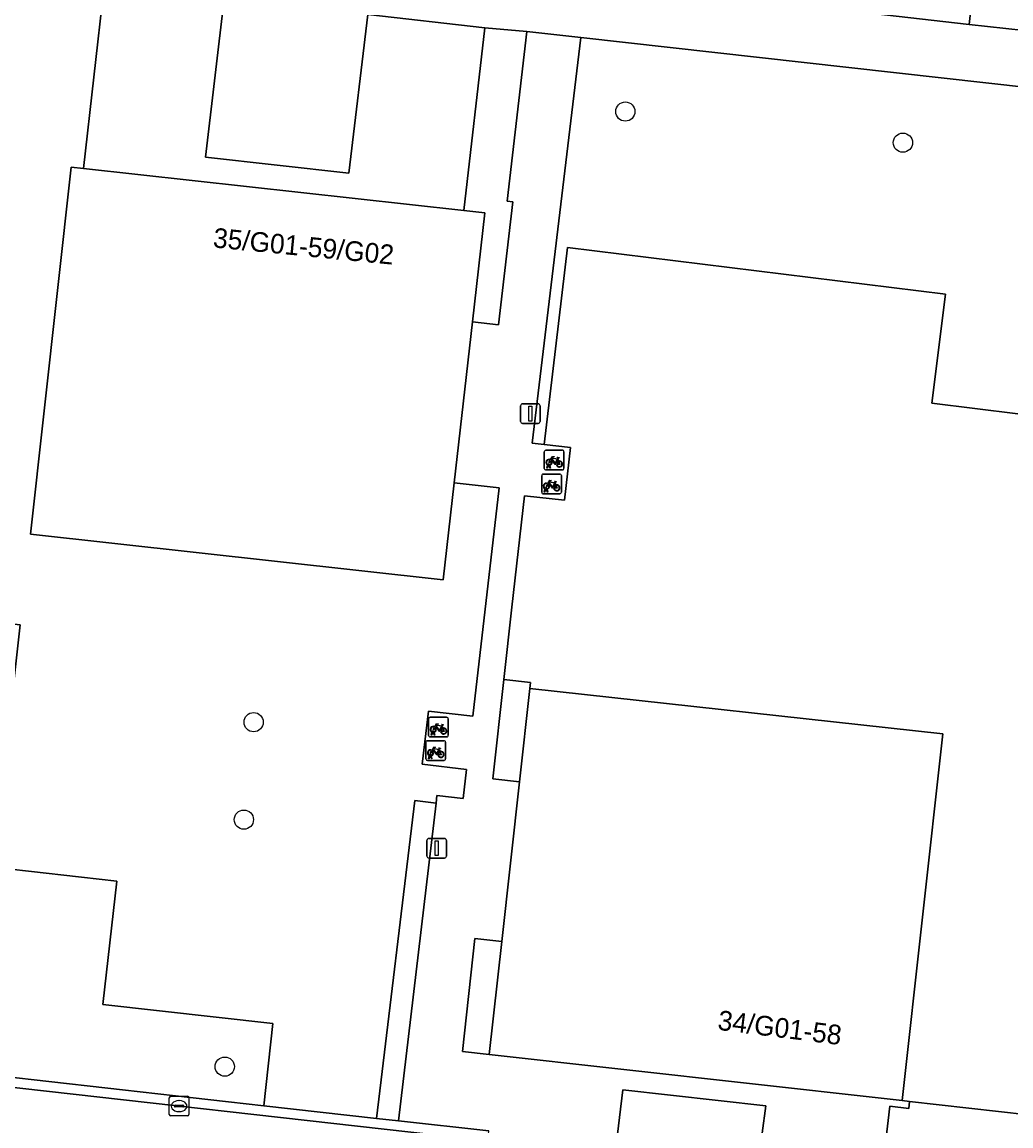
# Model space of a CAD drawing. Extents: x 161928 to 163071, y 386474 to 387428.
# Drawn here: x 162127.7 to 162177.9, y 387093.2 to 387149.3 of the extents above; entities that cross this region are included whole.
import ezdxf

# ---------------------------------------------------------------- set-up
doc = ezdxf.new("R2010")
doc.units = 0
for name, color, linetype in [('IMGEO_Boom', 7, 'Continuous'), ('IMGEO_Fietsenrek', 7, 'Continuous'), ('IMGEO_Groenvoorziening', 7, 'Continuous'), ('IMGEO_Kolk', 7, 'Continuous'), ('IMGEO_Lichtmast', 7, 'Continuous'), ('IMGEO_Pand', 7, 'Continuous'), ('IMGEO_Pand_nummerreeks', 7, 'Continuous'), ('IMGEO_Rijbaan_lokaal_open', 7, 'Continuous'), ('IMGEO_Voetpad_open', 7, 'Continuous')]:
    doc.layers.add(name, color=color, linetype=linetype)

msp = doc.modelspace()

# ---------------------------------------------------------------- linework, layer by layer
at = {"layer": 'IMGEO_Boom'}
for centre in [(162158.336, 387144.781), (162172.448, 387143.2), (162139.439, 387113.732), (162138.945, 387108.775), (162137.971, 387096.215)]:
    msp.add_circle(centre, 0.489, dxfattribs=at)
at = {"layer": 'IMGEO_Fietsenrek'}
for p, q in [((162154.218, 387126.633), (162154.218, 387127.474)), ((162154.218, 387127.474), (162154.218, 387126.633)), ((162154.293, 387127.558), (162155.134, 387127.558)), ((162155.134, 387127.558), (162154.293, 387127.558)), ((162155.218, 387127.483), (162155.218, 387126.642)), ((162155.218, 387126.642), (162155.218, 387127.483)), ((162154.345, 387126.642), (162154.384, 387126.802)), ((162154.414, 387126.79), (162154.379, 387126.642)), ((162154.456, 387126.814), (162154.455, 387126.818)), ((162154.497, 387126.642), (162154.463, 387126.784)), ((162154.487, 387126.825), (162154.488, 387126.818)), ((162154.495, 387126.788), (162154.53, 387126.642)), ((162154.905, 387127.107), (162154.941, 387127.012)), ((162154.083, 387125.421), (162154.083, 387126.262)), ((162154.083, 387126.262), (162154.083, 387125.421)), ((162154.158, 387126.346), (162154.999, 387126.346)), ((162154.999, 387126.346), (162154.158, 387126.346)), ((162155.143, 387126.558), (162154.302, 387126.558)), ((162154.302, 387126.558), (162155.143, 387126.558)), ((162154.379, 387126.642), (162154.345, 387126.642)), ((162154.53, 387126.642), (162154.497, 387126.642)), ((162155.083, 387126.271), (162155.083, 387125.43)), ((162155.083, 387125.43), (162155.083, 387126.271)), ((162154.21, 387125.43), (162154.249, 387125.59)), ((162154.279, 387125.578), (162154.244, 387125.43)), ((162154.321, 387125.602), (162154.32, 387125.606)), ((162154.362, 387125.43), (162154.328, 387125.572)), ((162154.352, 387125.613), (162154.353, 387125.606)), ((162154.36, 387125.576), (162154.395, 387125.43)), ((162154.77, 387125.895), (162154.806, 387125.8)), ((162155.008, 387125.346), (162154.167, 387125.346)), ((162154.167, 387125.346), (162155.008, 387125.346)), ((162154.244, 387125.43), (162154.21, 387125.43)), ((162154.395, 387125.43), (162154.362, 387125.43)), ((162148.334, 387113.053), (162148.334, 387113.894)), ((162148.334, 387113.894), (162148.334, 387113.053)), ((162148.409, 387113.978), (162149.25, 387113.978)), ((162149.25, 387113.978), (162148.409, 387113.978)), ((162149.334, 387113.903), (162149.334, 387113.062)), ((162149.334, 387113.062), (162149.334, 387113.903)), ((162148.461, 387113.062), (162148.5, 387113.222)), ((162148.53, 387113.21), (162148.495, 387113.062)), ((162148.572, 387113.234), (162148.571, 387113.238)), ((162148.613, 387113.062), (162148.579, 387113.204)), ((162148.603, 387113.245), (162148.604, 387113.238)), ((162148.611, 387113.208), (162148.646, 387113.062)), ((162149.021, 387113.527), (162149.057, 387113.432)), ((162148.195, 387111.861), (162148.195, 387112.702)), ((162148.195, 387112.702), (162148.195, 387111.861)), ((162148.27, 387112.786), (162149.111, 387112.786)), ((162149.111, 387112.786), (162148.27, 387112.786)), ((162149.259, 387112.978), (162148.418, 387112.978)), ((162148.418, 387112.978), (162149.259, 387112.978)), ((162148.495, 387113.062), (162148.461, 387113.062)), ((162148.646, 387113.062), (162148.613, 387113.062)), ((162149.195, 387112.711), (162149.195, 387111.87)), ((162149.195, 387111.87), (162149.195, 387112.711)), ((162148.882, 387112.335), (162148.918, 387112.24)), ((162149.12, 387111.786), (162148.279, 387111.786)), ((162148.279, 387111.786), (162149.12, 387111.786)), ((162148.322, 387111.87), (162148.361, 387112.03)), ((162148.356, 387111.87), (162148.322, 387111.87)), ((162148.391, 387112.018), (162148.356, 387111.87)), ((162148.433, 387112.042), (162148.432, 387112.046)), ((162148.474, 387111.87), (162148.44, 387112.012)), ((162148.464, 387112.053), (162148.465, 387112.046)), ((162148.472, 387112.016), (162148.507, 387111.87)), ((162148.507, 387111.87), (162148.474, 387111.87))]:
    msp.add_line(p, q, dxfattribs=at)
for points in [[(162154.531, 387127.084), (162154.626, 387127.248), (162154.712, 387127.234), (162154.714, 387127.225), (162154.658, 387127.214), (162154.631, 387127.169), (162154.887, 387127.128)], [(162154.552, 387127.032), (162154.5, 387126.942), (162154.46, 387126.917), (162154.461, 387126.964), (162154.516, 387127.058)], [(162154.827, 387126.84), (162154.777, 387126.84), (162154.586, 387127.091), (162154.567, 387127.059)], [(162154.874, 387127.103), (162154.617, 387127.144), (162154.6, 387127.115), (162154.767, 387126.895), (162154.874, 387127.103)], [(162154.922, 387127.005), (162154.892, 387127.082), (162154.783, 387126.864), (162154.826, 387126.864)], [(162154.856, 387126.864), (162154.976, 387126.863), (162154.932, 387126.977)], [(162154.952, 387126.984), (162155.007, 387126.839), (162154.857, 387126.839)], [(162154.887, 387127.128), (162154.912, 387127.177), (162154.906, 387127.181), (162154.883, 387127.185), (162154.871, 387127.192), (162154.87, 387127.195), (162154.872, 387127.2), (162154.967, 387127.185), (162154.969, 387127.175), (162154.959, 387127.162), (162154.947, 387127.156), (162154.933, 387127.162), (162154.905, 387127.107)], [(162154.417, 387125.82), (162154.365, 387125.73), (162154.325, 387125.705), (162154.326, 387125.752), (162154.381, 387125.846)], [(162154.396, 387125.872), (162154.491, 387126.036), (162154.577, 387126.022), (162154.579, 387126.013), (162154.523, 387126.002), (162154.496, 387125.957), (162154.752, 387125.916)], [(162154.692, 387125.628), (162154.642, 387125.628), (162154.451, 387125.879), (162154.432, 387125.847)], [(162154.739, 387125.891), (162154.482, 387125.932), (162154.465, 387125.903), (162154.632, 387125.683), (162154.739, 387125.891)], [(162154.787, 387125.793), (162154.757, 387125.87), (162154.648, 387125.652), (162154.691, 387125.652)], [(162154.721, 387125.652), (162154.841, 387125.651), (162154.797, 387125.765)], [(162154.817, 387125.772), (162154.872, 387125.627), (162154.722, 387125.627)], [(162154.752, 387125.916), (162154.777, 387125.965), (162154.771, 387125.969), (162154.748, 387125.973), (162154.736, 387125.98), (162154.735, 387125.983), (162154.737, 387125.988), (162154.832, 387125.973), (162154.834, 387125.963), (162154.824, 387125.95), (162154.812, 387125.944), (162154.798, 387125.95), (162154.77, 387125.895)], [(162148.668, 387113.452), (162148.616, 387113.362), (162148.576, 387113.337), (162148.577, 387113.384), (162148.632, 387113.478)], [(162148.647, 387113.504), (162148.742, 387113.668), (162148.828, 387113.654), (162148.83, 387113.645), (162148.774, 387113.634), (162148.747, 387113.589), (162149.003, 387113.548)], [(162148.943, 387113.26), (162148.893, 387113.26), (162148.702, 387113.511), (162148.683, 387113.479)], [(162148.99, 387113.523), (162148.733, 387113.564), (162148.716, 387113.535), (162148.883, 387113.315), (162148.99, 387113.523)], [(162149.038, 387113.425), (162149.008, 387113.502), (162148.899, 387113.284), (162148.942, 387113.284)], [(162148.972, 387113.284), (162149.092, 387113.283), (162149.048, 387113.397)], [(162149.068, 387113.404), (162149.123, 387113.259), (162148.973, 387113.259)], [(162149.003, 387113.548), (162149.028, 387113.597), (162149.022, 387113.601), (162148.999, 387113.605), (162148.987, 387113.612), (162148.986, 387113.615), (162148.988, 387113.62), (162149.083, 387113.605), (162149.085, 387113.595), (162149.075, 387113.582), (162149.063, 387113.576), (162149.049, 387113.582), (162149.021, 387113.527)], [(162148.529, 387112.26), (162148.477, 387112.17), (162148.437, 387112.145), (162148.438, 387112.192), (162148.493, 387112.286)], [(162148.508, 387112.312), (162148.603, 387112.476), (162148.689, 387112.462), (162148.691, 387112.453), (162148.635, 387112.442), (162148.608, 387112.397), (162148.864, 387112.356)], [(162148.804, 387112.068), (162148.754, 387112.068), (162148.563, 387112.319), (162148.544, 387112.287)], [(162148.851, 387112.331), (162148.594, 387112.372), (162148.577, 387112.343), (162148.744, 387112.123), (162148.851, 387112.331)], [(162148.899, 387112.233), (162148.869, 387112.31), (162148.76, 387112.092), (162148.803, 387112.092)], [(162148.833, 387112.092), (162148.953, 387112.091), (162148.909, 387112.205)], [(162148.929, 387112.212), (162148.984, 387112.067), (162148.834, 387112.067)], [(162148.864, 387112.356), (162148.889, 387112.405), (162148.883, 387112.409), (162148.86, 387112.413), (162148.848, 387112.42), (162148.847, 387112.423), (162148.849, 387112.428), (162148.944, 387112.413), (162148.946, 387112.403), (162148.936, 387112.39), (162148.924, 387112.384), (162148.91, 387112.39), (162148.882, 387112.335)]]:
    msp.add_lwpolyline(points, dxfattribs=at)
for centre, radius, start, end in [((162154.296, 387127.48), 0.0779, 92.4484, 184.2845), ((162154.296, 387127.48), 0.0779, 92.4484, 184.2845), ((162155.14, 387127.48), 0.0779, 2.4484, 94.2845), ((162155.14, 387127.48), 0.0779, 2.4484, 94.2845), ((162154.458, 387126.943), 0.159, 62.6766, 242.1369), ((162154.458, 387126.943), 0.129, 63.3192, 238.903), ((162154.438, 387126.814), 0.0499, 12.8025, 158.6934), ((162154.458, 387126.943), 0.159, 253.9967, 271.7867), ((162154.438, 387126.814), 0.0174, 12.8025, 163.4502), ((162154.458, 387126.943), 0.129, 253.415, 269.0204), ((162154.458, 387126.943), 0.129, 283.6043, 43.4302), ((162154.458, 387126.943), 0.159, 283.5766, 46.6042), ((162154.985, 387126.859), 0.159, 113.3408, 178.3217), ((162154.985, 387126.859), 0.159, 187.0065, 105.7708), ((162154.985, 387126.859), 0.129, 113.923, 177.9556), ((162154.985, 387126.859), 0.129, 188.6715, 104.5883), ((162154.161, 387126.268), 0.0779, 92.4484, 184.2845), ((162154.161, 387126.268), 0.0779, 92.4484, 184.2845), ((162154.296, 387126.636), 0.0779, 182.4484, 274.2845), ((162154.296, 387126.636), 0.0779, 182.4484, 274.2845), ((162155.005, 387126.268), 0.0779, 2.4484, 94.2845), ((162155.005, 387126.268), 0.0779, 2.4484, 94.2845), ((162155.14, 387126.636), 0.0779, 272.4484, 4.2845), ((162155.14, 387126.636), 0.0779, 272.4484, 4.2845), ((162154.323, 387125.731), 0.159, 62.6766, 242.1369), ((162154.323, 387125.731), 0.129, 63.3192, 238.903), ((162154.303, 387125.602), 0.0499, 12.8025, 158.6934), ((162154.323, 387125.731), 0.159, 253.9967, 271.7867), ((162154.303, 387125.602), 0.0174, 12.8025, 163.4502), ((162154.323, 387125.731), 0.129, 253.415, 269.0204), ((162154.323, 387125.731), 0.129, 283.6043, 43.4302), ((162154.323, 387125.731), 0.159, 283.5766, 46.6042), ((162154.85, 387125.647), 0.159, 113.3408, 178.3217), ((162154.85, 387125.647), 0.159, 187.0065, 105.7708), ((162154.85, 387125.647), 0.129, 113.923, 177.9556), ((162154.85, 387125.647), 0.129, 188.6715, 104.5883), ((162154.161, 387125.424), 0.0779, 182.4484, 274.2845), ((162154.161, 387125.424), 0.0779, 182.4484, 274.2845), ((162155.005, 387125.424), 0.0779, 272.4484, 4.2845), ((162155.005, 387125.424), 0.0779, 272.4484, 4.2845), ((162148.412, 387113.9), 0.0779, 92.4484, 184.2845), ((162148.412, 387113.9), 0.0779, 92.4484, 184.2845), ((162149.256, 387113.9), 0.0779, 2.4484, 94.2845), ((162149.256, 387113.9), 0.0779, 2.4484, 94.2845), ((162148.574, 387113.363), 0.159, 62.6766, 242.1369), ((162148.574, 387113.363), 0.129, 63.3192, 238.903), ((162148.554, 387113.234), 0.0499, 12.8025, 158.6934), ((162148.574, 387113.363), 0.159, 253.9967, 271.7867), ((162148.554, 387113.234), 0.0174, 12.8025, 163.4502), ((162148.574, 387113.363), 0.129, 253.415, 269.0204), ((162148.574, 387113.363), 0.129, 283.6043, 43.4302), ((162148.574, 387113.363), 0.159, 283.5766, 46.6042), ((162149.101, 387113.279), 0.159, 113.3408, 178.3217), ((162149.101, 387113.279), 0.159, 187.0065, 105.7708), ((162149.101, 387113.279), 0.129, 113.923, 177.9556), ((162149.101, 387113.279), 0.129, 188.6715, 104.5883), ((162148.273, 387112.708), 0.0779, 92.4484, 184.2845), ((162148.273, 387112.708), 0.0779, 92.4484, 184.2845), ((162148.412, 387113.056), 0.0779, 182.4484, 274.2845), ((162148.412, 387113.056), 0.0779, 182.4484, 274.2845), ((162149.117, 387112.708), 0.0779, 2.4484, 94.2845), ((162149.117, 387112.708), 0.0779, 2.4484, 94.2845), ((162149.256, 387113.056), 0.0779, 272.4484, 4.2845), ((162149.256, 387113.056), 0.0779, 272.4484, 4.2845), ((162148.435, 387112.171), 0.159, 62.6766, 242.1369), ((162148.435, 387112.171), 0.129, 63.3192, 238.903), ((162148.415, 387112.042), 0.0499, 12.8025, 158.6934), ((162148.435, 387112.171), 0.129, 283.6043, 43.4302), ((162148.435, 387112.171), 0.159, 283.5766, 46.6042), ((162148.962, 387112.087), 0.159, 113.3408, 178.3217), ((162148.962, 387112.087), 0.159, 187.0065, 105.7708), ((162148.962, 387112.087), 0.129, 113.923, 177.9556), ((162148.962, 387112.087), 0.129, 188.6715, 104.5883), ((162148.273, 387111.864), 0.0779, 182.4484, 274.2845), ((162148.273, 387111.864), 0.0779, 182.4484, 274.2845), ((162148.435, 387112.171), 0.159, 253.9967, 271.7867), ((162148.415, 387112.042), 0.0174, 12.8025, 163.4502), ((162148.435, 387112.171), 0.129, 253.415, 269.0204), ((162149.117, 387111.864), 0.0779, 272.4484, 4.2845), ((162149.117, 387111.864), 0.0779, 272.4484, 4.2845)]:
    msp.add_arc(centre, radius, start, end, dxfattribs=at)
at = {"layer": 'IMGEO_Groenvoorziening'}
for points in [[(162147.632, 387109.743), (162148.715, 387109.615), (162148.761, 387110.002), (162150.094, 387109.847), (162150.265, 387111.327), (162148.01, 387111.589), (162148.324, 387114.291), (162150.578, 387114.029), (162151.927, 387125.641), (162149.642, 387125.907), (162149.082, 387120.965), (162128.095, 387123.286), (162130.158, 387141.956), (162130.784, 387141.887), (162131.84, 387151.186), (162127.241, 387151.764), (162123.607, 387119.13), (162127.577, 387118.679), (162126.18, 387106.357), (162132.489, 387105.642), (162131.78, 387099.381), (162140.424, 387098.403), (162139.952, 387094.229), (162145.679, 387093.582)], [(162137.94, 387150.528), (162136.995, 387142.458), (162144.285, 387141.651), (162145.239, 387149.721)], [(162153.328, 387148.844), (162151.188, 387149.044), (162150.127, 387139.752), (162151.196, 387139.634), (162150.568, 387134.085), (162151.896, 387133.93), (162152.624, 387140.189), (162152.326, 387140.223)], [(162182.791, 387121.303), (162179.565, 387121.698), (162180.477, 387129.142), (162173.926, 387129.945), (162174.608, 387135.503), (162155.402, 387137.861), (162154.203, 387127.848), (162155.544, 387127.699), (162155.244, 387125.016), (162153.206, 387125.243), (162152.573, 387119.574), (162152.163, 387115.897), (162153.519, 387115.745), (162153.486, 387115.447), (162174.482, 387113.146), (162172.408, 387094.486), (162172.783, 387094.444), (162178.823, 387093.771), (162179.719, 387101.481), (162184.179, 387100.935), (162185.131, 387108.727), (162181.309, 387109.194)], [(162139.952, 387094.229), (162140.424, 387098.403), (162131.78, 387099.381), (162132.489, 387105.642), (162126.18, 387106.357), (162127.577, 387118.679), (162123.607, 387119.13), (162123.354, 387116.854), (162122.226, 387106.719), (162121.659, 387101.629), (162121.073, 387096.363)], [(162148.715, 387109.615), (162147.632, 387109.743), (162145.679, 387093.582), (162146.808, 387093.454)], [(162151.413, 387096.826), (162152.053, 387102.572), (162150.693, 387102.723), (162150.052, 387096.978)], [(162165.113, 387091.434), (162165.471, 387094.213), (162158.203, 387095.04), (162157.876, 387092.22), (162158.058, 387092.2)]]:
    msp.add_lwpolyline(points, close=True, dxfattribs=at)
msp.add_lwpolyline([(162188.017, 387144.977), (162156.077, 387148.555), (162153.606, 387127.915), (162154.203, 387127.848), (162155.402, 387137.861), (162174.608, 387135.503), (162173.926, 387129.945), (162180.477, 387129.142), (162179.565, 387121.698), (162182.791, 387121.303), (162181.309, 387109.194), (162185.131, 387108.727), (162184.179, 387100.935), (162179.719, 387101.481), (162178.823, 387093.771), (162172.783, 387094.444), (162172.744, 387094.088), (162171.782, 387094.2), (162171.377, 387090.708), (162183.859, 387089.312), (162189.473, 387139.756)], dxfattribs=at)
at = {"layer": 'IMGEO_Kolk'}
for p, q in [((162135.224, 387094.706), (162136.076, 387094.706)), ((162135.149, 387093.78), (162135.149, 387094.632)), ((162135.408, 387094.2), (162135.408, 387094.212)), ((162135.846, 387094.163), (162135.448, 387094.163)), ((162135.451, 387094.249), (162135.849, 387094.249)), ((162135.637, 387094.486), (162135.662, 387094.486)), ((162135.892, 387094.212), (162135.892, 387094.2)), ((162136.15, 387094.632), (162136.15, 387093.78)), ((162136.076, 387093.706), (162135.224, 387093.706)), ((162135.66, 387093.926), (162135.635, 387093.926))]:
    msp.add_line(p, q, dxfattribs=at)
for points in [[(162135.224, 387094.706), (162136.076, 387094.706)], [(162135.149, 387093.78), (162135.149, 387094.632)], [(162136.15, 387094.632), (162136.15, 387093.78)], [(162136.076, 387093.706), (162135.224, 387093.706)]]:
    msp.add_lwpolyline(points, dxfattribs=at)
for centre, radius, start, end in [((162135.226, 387094.63), 0.0765, 91.552, 178.448), ((162135.226, 387094.63), 0.0765, 91.552, 178.448), ((162136.074, 387094.63), 0.0765, 1.552, 88.448), ((162136.074, 387094.63), 0.0765, 1.552, 88.448), ((162135.448, 387094.209), 0.0403, 85.8775, 175.7526), ((162135.445, 387094.199), 0.0366, 178.938, 274.7102), ((162135.849, 387094.206), 0.043, 264.8664, 352.4533), ((162135.853, 387094.211), 0.0386, 1.7309, 96.639), ((162135.226, 387093.782), 0.0765, 181.552, 268.448), ((162135.226, 387093.782), 0.0765, 181.552, 268.448), ((162136.074, 387093.782), 0.0765, 271.552, 358.448), ((162136.074, 387093.782), 0.0765, 271.552, 358.448)]:
    msp.add_arc(centre, radius, start, end, dxfattribs=at)
for centre, major_axis, ratio, start_param, end_param in [((162135.636, 387094.206), (-0.387, 0.002), 0.722429, 4.712389, 7.853982), ((162135.661, 387094.206), (-0.39, 0.002), 0.717154, 1.570796, 4.712389)]:
    msp.add_ellipse(centre, major_axis=major_axis, ratio=ratio, start_param=start_param, end_param=end_param, dxfattribs=at)
at = {"layer": 'IMGEO_Lichtmast'}
for p, q in [((162153.009, 387129.02), (162153.009, 387129.82)), ((162153.009, 387129.82), (162153.009, 387129.02)), ((162153.109, 387129.92), (162153.899, 387129.92)), ((162153.899, 387129.92), (162153.109, 387129.92)), ((162153.999, 387129.82), (162153.999, 387129.02)), ((162153.999, 387129.02), (162153.999, 387129.82)), ((162153.899, 387128.92), (162153.109, 387128.92)), ((162153.109, 387128.92), (162153.899, 387128.92)), ((162148.251, 387106.919), (162148.251, 387107.719)), ((162148.251, 387107.719), (162148.251, 387106.919)), ((162148.351, 387107.819), (162149.141, 387107.819)), ((162149.141, 387107.819), (162148.351, 387107.819)), ((162149.241, 387107.719), (162149.241, 387106.919)), ((162149.241, 387106.919), (162149.241, 387107.719)), ((162149.141, 387106.819), (162148.351, 387106.819)), ((162148.351, 387106.819), (162149.141, 387106.819))]:
    msp.add_line(p, q, dxfattribs=at)
for points in [[(162153.429, 387129.795), (162153.579, 387129.795), (162153.579, 387129.045), (162153.429, 387129.045), (162153.429, 387129.795)], [(162148.671, 387107.694), (162148.821, 387107.694), (162148.821, 387106.944), (162148.671, 387106.944), (162148.671, 387107.694)]]:
    msp.add_lwpolyline(points, dxfattribs=at)
for centre, start, end in [((162153.109, 387129.82), 90, 180), ((162153.109, 387129.82), 90, 180), ((162153.899, 387129.82), 0, 90), ((162153.899, 387129.82), 360, 90), ((162153.109, 387129.02), 180, 270), ((162153.109, 387129.02), 180, 270), ((162153.899, 387129.02), 270, 0), ((162153.899, 387129.02), 270, 0), ((162148.351, 387107.719), 90, 180), ((162148.351, 387107.719), 90, 180), ((162149.141, 387107.719), 0, 90), ((162149.141, 387107.719), 360, 90), ((162148.351, 387106.919), 180, 270), ((162148.351, 387106.919), 180, 270), ((162149.141, 387106.919), 270, 0), ((162149.141, 387106.919), 270, 0)]:
    msp.add_arc(centre, 0.1, start, end, dxfattribs=at)
at = {"layer": 'IMGEO_Pand'}
for points in [[(162150.568, 387134.085), (162151.196, 387139.634), (162150.127, 387139.752), (162130.784, 387141.887), (162130.158, 387141.956), (162128.095, 387123.286), (162149.082, 387120.965), (162149.642, 387125.907)], [(162171.5, 387094.587), (162172.408, 387094.486), (162174.482, 387113.146), (162153.486, 387115.447), (162152.957, 387110.691), (162152.053, 387102.572), (162151.413, 387096.826)]]:
    msp.add_lwpolyline(points, close=True, dxfattribs=at)
at = {"layer": 'IMGEO_Rijbaan_lokaal_open'}
for points in [[(162152.651, 387156.975), (162146.17, 387157.696), (162129.193, 387159.584), (162128.365, 387159.676), (162125.322, 387159.911), (162124.603, 387154.771), (162127.799, 387154.485), (162132.545, 387153.964), (162139.345, 387153.217), (162144.92, 387152.605), (162151.788, 387151.851), (162163.495, 387150.631), (162175.819, 387149.213), (162176.382, 387154.335), (162174.573, 387154.541)], [(162176.382, 387154.335), (162175.819, 387149.213), (162178.618, 387148.906), (162179.143, 387154.028)], [(162158.003, 387091.704), (162151.345, 387092.449), (162123.614, 387095.554), (162121.01, 387095.806), (162118.715, 387096.028), (162117.996, 387096.125), (162117.337, 387091.118), (162118.069, 387091.03), (162120.68, 387090.694), (162172.779, 387084.959), (162173.314, 387089.989), (162171.32, 387090.212), (162165.056, 387090.938)]]:
    msp.add_lwpolyline(points, close=True, dxfattribs=at)
at = {"layer": 'IMGEO_Voetpad_open'}
for points in [[(162193.721, 387147.248), (162178.618, 387148.906), (162175.819, 387149.213), (162163.495, 387150.631), (162151.788, 387151.851), (162151.741, 387151.411), (162144.872, 387152.15), (162144.92, 387152.605), (162139.345, 387153.217), (162139.294, 387152.751), (162132.493, 387153.482), (162132.545, 387153.964), (162127.799, 387154.485), (162127.241, 387151.764), (162131.84, 387151.186), (162137.94, 387150.528), (162145.239, 387149.721), (162151.188, 387149.044), (162153.328, 387148.844), (162156.077, 387148.555), (162188.017, 387144.977)], [(162171.377, 387090.708), (162171.782, 387094.2), (162172.744, 387094.088), (162172.783, 387094.444), (162172.408, 387094.486), (162171.5, 387094.587), (162151.413, 387096.826), (162150.052, 387096.978), (162150.693, 387102.723), (162152.053, 387102.572), (162152.957, 387110.691), (162151.599, 387110.842), (162152.163, 387115.897), (162152.573, 387119.574), (162153.206, 387125.243), (162155.244, 387125.016), (162155.544, 387127.699), (162154.203, 387127.848), (162153.606, 387127.915), (162156.077, 387148.555), (162153.328, 387148.844), (162152.326, 387140.223), (162152.624, 387140.189), (162151.896, 387133.93), (162150.568, 387134.085), (162149.642, 387125.907), (162151.927, 387125.641), (162150.578, 387114.029), (162148.324, 387114.291), (162148.01, 387111.589), (162150.265, 387111.327), (162150.094, 387109.847), (162148.761, 387110.002), (162148.715, 387109.615), (162146.808, 387093.454), (162151.4, 387092.945)], [(162157.876, 387092.22), (162158.203, 387095.04), (162165.471, 387094.213), (162165.113, 387091.434)]]:
    msp.add_lwpolyline(points, dxfattribs=at)
for points in [[(162145.239, 387149.721), (162144.285, 387141.651), (162136.995, 387142.458), (162137.94, 387150.528), (162131.84, 387151.186), (162130.784, 387141.887), (162150.127, 387139.752), (162151.188, 387149.044)], [(162153.486, 387115.447), (162153.519, 387115.745), (162152.163, 387115.897), (162151.599, 387110.842), (162152.957, 387110.691)], [(162121.073, 387096.363), (162121.01, 387095.806), (162123.614, 387095.554), (162151.345, 387092.449), (162151.4, 387092.945), (162146.808, 387093.454), (162145.679, 387093.582), (162139.952, 387094.229)]]:
    msp.add_lwpolyline(points, close=True, dxfattribs=at)

# ---------------------------------------------------------------- texts
at = {"layer": 'IMGEO_Pand_nummerreeks'}
for s, rotation, p in [('35/G01-59/G02', 354.4996, (162137.346, 387137.877)), ('34/G01-58', 352.875, (162162.994, 387098.094))]:
    msp.add_text(s, height=1, rotation=rotation, dxfattribs=at).set_placement(p)

doc.saveas('drawing.dxf')
